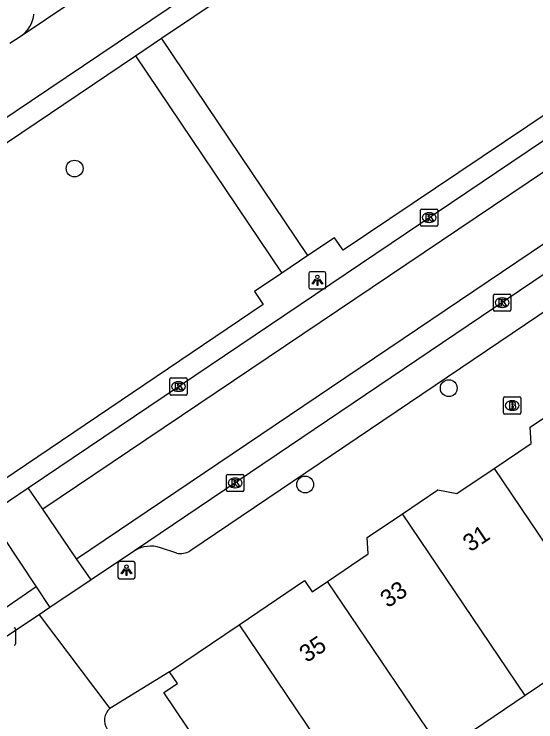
# Model space of a CAD drawing. Extents: x 159961 to 160856, y 382704 to 383353.
# Drawn here: x 160426.46 to 160456.81, y 382840.38 to 382881.55 of the extents above; entities that cross this region are included whole.
import ezdxf

# ---------------------------------------------------------------- set-up
doc = ezdxf.new("R2010")
doc.units = 0
for name, color, linetype in [('IMGEO_Boom', 7, 'Continuous'), ('IMGEO_Brandkraan', 7, 'Continuous'), ('IMGEO_Kolk', 7, 'Continuous'), ('IMGEO_Lichtpunt', 7, 'Continuous'), ('IMGEO_Pand', 7, 'Continuous'), ('IMGEO_Pand_nummerreeks', 7, 'Continuous'), ('IMGEO_Rijbaan_lokaal_gesloten', 7, 'Continuous'), ('IMGEO_Rijbaan_lokaal_open', 7, 'Continuous'), ('IMGEO_Voetpad_open', 7, 'Continuous')]:
    doc.layers.add(name, color=color, linetype=linetype)

msp = doc.modelspace()

# ---------------------------------------------------------------- linework, layer by layer
at = {"layer": 'IMGEO_Boom'}
for centre in [(160429.98, 382872.568), (160451.743, 382859.794), (160443.393, 382854.192)]:
    msp.add_circle(centre, 0.489, dxfattribs=at)
at = {"layer": 'IMGEO_Brandkraan'}
for p, q in [((160454.932, 382858.358), (160454.932, 382859.21)), ((160455.007, 382859.284), (160455.859, 382859.284)), ((160455.42, 382859.064), (160455.445, 382859.064)), ((160455.933, 382859.21), (160455.933, 382858.358)), ((160455.859, 382858.284), (160455.007, 382858.284)), ((160455.443, 382858.504), (160455.418, 382858.504))]:
    msp.add_line(p, q, dxfattribs=at)
for points in [[(160454.932, 382858.358), (160454.932, 382859.21)], [(160455.007, 382859.284), (160455.859, 382859.284)], [(160455.933, 382859.21), (160455.933, 382858.358)], [(160455.28, 382858.984), (160455.28, 382858.584), (160455.493, 382858.584)], [(160455.511, 382858.984), (160455.28, 382858.984)], [(160455.459, 382858.903), (160455.405, 382858.903), (160455.405, 382858.827)], [(160455.405, 382858.827), (160455.458, 382858.827)], [(160455.467, 382858.751), (160455.405, 382858.751), (160455.405, 382858.67)], [(160455.405, 382858.67), (160455.467, 382858.67)], [(160455.859, 382858.284), (160455.007, 382858.284)]]:
    msp.add_lwpolyline(points, dxfattribs=at)
for centre, radius, start, end in [((160455.009, 382859.208), 0.0765, 91.552, 178.448), ((160455.009, 382859.208), 0.0765, 91.552, 178.448), ((160455.857, 382859.208), 0.0765, 1.552, 88.448), ((160455.857, 382859.208), 0.0765, 1.552, 88.448), ((160455.46, 382858.865), 0.0379, 267.8285, 90.9355), ((160455.468, 382858.71), 0.0404, 269.8759, 90.5077), ((160455.515, 382858.839), 0.145, 59.4692, 91.5367), ((160455.54, 382858.886), 0.0922, 285.5137, 58.1501), ((160455.545, 382858.694), 0.105, 301.3115, 78.989), ((160455.009, 382858.36), 0.0765, 181.552, 268.448), ((160455.009, 382858.36), 0.0765, 181.552, 268.448), ((160455.499, 382858.835), 0.251, 268.6676, 293.5347), ((160455.857, 382858.36), 0.0765, 271.552, 358.448), ((160455.857, 382858.36), 0.0765, 271.552, 358.448)]:
    msp.add_arc(centre, radius, start, end, dxfattribs=at)
for centre, major_axis, ratio, start_param, end_param in [((160455.419, 382858.784), (-0.387, 0.002), 0.722429, 4.712389, 7.853982), ((160455.444, 382858.784), (-0.39, 0.002), 0.717154, 1.570796, 4.712389)]:
    msp.add_ellipse(centre, major_axis=major_axis, ratio=ratio, start_param=start_param, end_param=end_param, dxfattribs=at)
at = {"layer": 'IMGEO_Kolk'}
for p, q in [((160450.177, 382870.215), (160451.029, 382870.215)), ((160450.102, 382869.289), (160450.102, 382870.141)), ((160450.59, 382869.995), (160450.615, 382869.995)), ((160451.103, 382870.141), (160451.103, 382869.289)), ((160450.613, 382869.435), (160450.588, 382869.435)), ((160451.029, 382869.215), (160450.177, 382869.215)), ((160454.426, 382865.267), (160455.278, 382865.267)), ((160454.351, 382864.341), (160454.351, 382865.193)), ((160454.839, 382865.047), (160454.864, 382865.047)), ((160455.352, 382865.193), (160455.352, 382864.341)), ((160454.862, 382864.487), (160454.837, 382864.487)), ((160455.278, 382864.267), (160454.426, 382864.267)), ((160435.524, 382859.463), (160435.524, 382860.315)), ((160435.599, 382860.389), (160436.451, 382860.389)), ((160436.525, 382860.315), (160436.525, 382859.463)), ((160436.012, 382860.169), (160436.037, 382860.169)), ((160436.035, 382859.609), (160436.01, 382859.609)), ((160436.451, 382859.389), (160435.599, 382859.389)), ((160438.818, 382853.854), (160438.818, 382854.706)), ((160438.893, 382854.78), (160439.745, 382854.78)), ((160439.306, 382854.56), (160439.331, 382854.56)), ((160439.819, 382854.706), (160439.819, 382853.854)), ((160439.745, 382853.78), (160438.893, 382853.78)), ((160439.329, 382854), (160439.304, 382854)), ((160426.538, 382845.779), (160426.538, 382844.927))]:
    msp.add_line(p, q, dxfattribs=at)
for points in [[(160450.177, 382870.215), (160451.029, 382870.215)], [(160450.102, 382869.289), (160450.102, 382870.141)], [(160450.423, 382869.915), (160450.546, 382869.915), (160450.546, 382869.764), (160450.676, 382869.915), (160450.84, 382869.915), (160450.694, 382869.764), (160450.847, 382869.515), (160450.695, 382869.515), (160450.61, 382869.679), (160450.546, 382869.612), (160450.546, 382869.515), (160450.423, 382869.515), (160450.423, 382869.915)], [(160451.103, 382870.141), (160451.103, 382869.289)], [(160451.029, 382869.215), (160450.177, 382869.215)], [(160454.426, 382865.267), (160455.278, 382865.267)], [(160454.351, 382864.341), (160454.351, 382865.193)], [(160454.672, 382864.967), (160454.795, 382864.967), (160454.795, 382864.816), (160454.925, 382864.967), (160455.089, 382864.967), (160454.943, 382864.816), (160455.096, 382864.567), (160454.944, 382864.567), (160454.859, 382864.731), (160454.795, 382864.664), (160454.795, 382864.567), (160454.672, 382864.567), (160454.672, 382864.967)], [(160455.352, 382865.193), (160455.352, 382864.341)], [(160455.278, 382864.267), (160454.426, 382864.267)], [(160435.524, 382859.463), (160435.524, 382860.315)], [(160435.599, 382860.389), (160436.451, 382860.389)], [(160436.525, 382860.315), (160436.525, 382859.463)], [(160435.845, 382860.089), (160435.968, 382860.089), (160435.968, 382859.938), (160436.098, 382860.089), (160436.262, 382860.089), (160436.116, 382859.938), (160436.269, 382859.689), (160436.117, 382859.689), (160436.032, 382859.853), (160435.968, 382859.786), (160435.968, 382859.689), (160435.845, 382859.689), (160435.845, 382860.089)], [(160436.451, 382859.389), (160435.599, 382859.389)], [(160438.818, 382853.854), (160438.818, 382854.706)], [(160438.893, 382854.78), (160439.745, 382854.78)], [(160439.819, 382854.706), (160439.819, 382853.854)], [(160439.139, 382854.48), (160439.262, 382854.48), (160439.262, 382854.329), (160439.392, 382854.48), (160439.556, 382854.48), (160439.41, 382854.329), (160439.563, 382854.08), (160439.411, 382854.08), (160439.326, 382854.244), (160439.262, 382854.177), (160439.262, 382854.08), (160439.139, 382854.08), (160439.139, 382854.48)], [(160439.745, 382853.78), (160438.893, 382853.78)], [(160426.538, 382845.779), (160426.538, 382844.927)]]:
    msp.add_lwpolyline(points, dxfattribs=at)
for centre, start, end in [((160450.179, 382870.139), 91.552, 178.448), ((160450.179, 382870.139), 91.552, 178.448), ((160451.027, 382870.139), 1.552, 88.448), ((160451.027, 382870.139), 1.552, 88.448), ((160450.179, 382869.291), 181.552, 268.448), ((160450.179, 382869.291), 181.552, 268.448), ((160451.027, 382869.291), 271.552, 358.448), ((160451.027, 382869.291), 271.552, 358.448), ((160454.428, 382865.191), 91.552, 178.448), ((160454.428, 382865.191), 91.552, 178.448), ((160455.276, 382865.191), 1.552, 88.448), ((160455.276, 382865.191), 1.552, 88.448), ((160454.428, 382864.343), 181.552, 268.448), ((160454.428, 382864.343), 181.552, 268.448), ((160455.276, 382864.343), 271.552, 358.448), ((160455.276, 382864.343), 271.552, 358.448), ((160435.601, 382860.313), 91.552, 178.448), ((160435.601, 382860.313), 91.552, 178.448), ((160436.449, 382860.313), 1.552, 88.448), ((160436.449, 382860.313), 1.552, 88.448), ((160435.601, 382859.465), 181.552, 268.448), ((160435.601, 382859.465), 181.552, 268.448), ((160436.449, 382859.465), 271.552, 358.448), ((160436.449, 382859.465), 271.552, 358.448), ((160438.895, 382854.704), 91.552, 178.448), ((160438.895, 382854.704), 91.552, 178.448), ((160439.743, 382854.704), 1.552, 88.448), ((160439.743, 382854.704), 1.552, 88.448), ((160438.895, 382853.856), 181.552, 268.448), ((160438.895, 382853.856), 181.552, 268.448), ((160439.743, 382853.856), 271.552, 358.448), ((160439.743, 382853.856), 271.552, 358.448), ((160426.462, 382845.777), 1.552, 88.448), ((160426.462, 382845.777), 1.552, 88.448), ((160426.462, 382844.929), 271.552, 358.448), ((160426.462, 382844.929), 271.552, 358.448)]:
    msp.add_arc(centre, 0.0765, start, end, dxfattribs=at)
for centre, major_axis, ratio, start_param, end_param in [((160450.589, 382869.715), (-0.387, 0.002), 0.722429, 4.712389, 7.853982), ((160450.614, 382869.715), (-0.39, 0.002), 0.717154, 1.570796, 4.712389), ((160454.838, 382864.767), (-0.387, 0.002), 0.722429, 4.712389, 7.853982), ((160454.863, 382864.767), (-0.39, 0.002), 0.717154, 1.570796, 4.712389), ((160436.011, 382859.889), (-0.387, 0.002), 0.722429, 4.712389, 7.853982), ((160436.036, 382859.889), (-0.39, 0.002), 0.717154, 1.570796, 4.712389), ((160439.305, 382854.28), (-0.387, 0.002), 0.722429, 4.712389, 7.853982), ((160439.33, 382854.28), (-0.39, 0.002), 0.717154, 1.570796, 4.712389)]:
    msp.add_ellipse(centre, major_axis=major_axis, ratio=ratio, start_param=start_param, end_param=end_param, dxfattribs=at)
at = {"layer": 'IMGEO_Lichtpunt'}
for p, q in [((160443.604, 382866.471), (160443.604, 382865.664)), ((160443.604, 382866.471), (160443.604, 382865.664)), ((160444.506, 382866.566), (160443.698, 382866.566)), ((160444.506, 382866.566), (160443.698, 382866.566)), ((160444.6, 382865.664), (160444.6, 382866.471)), ((160444.6, 382865.664), (160444.6, 382866.471)), ((160443.698, 382865.57), (160444.506, 382865.57)), ((160443.698, 382865.57), (160444.506, 382865.57)), ((160432.5, 382849.611), (160432.5, 382848.804)), ((160432.5, 382849.611), (160432.5, 382848.804)), ((160433.402, 382849.706), (160432.594, 382849.706)), ((160433.402, 382849.706), (160432.594, 382849.706)), ((160433.496, 382848.804), (160433.496, 382849.611)), ((160433.496, 382848.804), (160433.496, 382849.611)), ((160432.594, 382848.71), (160433.402, 382848.71)), ((160432.594, 382848.71), (160433.402, 382848.71))]:
    msp.add_line(p, q, dxfattribs=at)
for points in [[(160443.978, 382866.135), (160444.017, 382866.107), (160443.829, 382865.845), (160443.791, 382865.872), (160443.978, 382866.135)], [(160444.08, 382866.087), (160444.127, 382866.087), (160444.127, 382865.765), (160444.08, 382865.765), (160444.08, 382866.087)], [(160444.19, 382866.107), (160444.228, 382866.134), (160444.415, 382865.872), (160444.376, 382865.844), (160444.19, 382866.107)], [(160432.874, 382849.275), (160432.913, 382849.247), (160432.725, 382848.985), (160432.687, 382849.012), (160432.874, 382849.275)], [(160432.976, 382849.227), (160433.023, 382849.227), (160433.023, 382848.905), (160432.976, 382848.905), (160432.976, 382849.227)], [(160433.086, 382849.247), (160433.124, 382849.274), (160433.311, 382849.012), (160433.272, 382848.984), (160433.086, 382849.247)]]:
    msp.add_lwpolyline(points, dxfattribs=at)
for centre in [(160444.103, 382866.269), (160432.999, 382849.409)]:
    msp.add_circle(centre, 0.0994, dxfattribs=at)
for centre, start, end in [((160443.698, 382866.471), 90, 180), ((160443.698, 382866.471), 90, 180), ((160444.506, 382866.471), 0, 90), ((160444.506, 382866.471), 0, 90), ((160443.698, 382865.664), 180, 270), ((160443.698, 382865.664), 180, 270), ((160444.506, 382865.664), 270, 0), ((160444.506, 382865.664), 270, 360), ((160432.594, 382849.611), 90, 180), ((160432.594, 382849.611), 90, 180), ((160433.402, 382849.611), 0, 90), ((160433.402, 382849.611), 0, 90), ((160432.594, 382848.804), 180, 270), ((160432.594, 382848.804), 180, 270), ((160433.402, 382848.804), 270, 0), ((160433.402, 382848.804), 270, 360)]:
    msp.add_arc(centre, 0.0946, start, end, dxfattribs=at)
at = {"layer": 'IMGEO_Pand'}
for points in [[(160454.378, 382855.122), (160456.54, 382856.579), (160456.475, 382857.516), (160458.53, 382858.9)], [(160449.05, 382852.49), (160451.112, 382853.879), (160452.214, 382853.664), (160454.378, 382855.122)], [(160454.378, 382855.122), (160461.072, 382845.213)], [(160444.691, 382848.556), (160447.055, 382850.148), (160446.989, 382851.102), (160449.05, 382852.49)], [(160456.193, 382841.915), (160449.05, 382852.49)], [(160439.543, 382846.025), (160443.359, 382848.596), (160443.794, 382847.951), (160444.691, 382848.556)], [(160451.377, 382838.659), (160444.691, 382848.556)], [(160435.496, 382843.299), (160439.543, 382846.025)], [(160439.543, 382846.025), (160446.669, 382835.476)], [(160461.072, 382845.213), (160456.193, 382841.915)], [(160446.669, 382835.476), (160444.296, 382833.872), (160445.488, 382831.886), (160443.09, 382830.271), (160439.19, 382836.06), (160438.388, 382835.52), (160436.984, 382837.605), (160437.817, 382838.166), (160435.176, 382842.086), (160435.959, 382842.613), (160435.496, 382843.299)], [(160456.193, 382841.915), (160451.377, 382838.659)]]:
    msp.add_lwpolyline(points, dxfattribs=at)
at = {"layer": 'IMGEO_Rijbaan_lokaal_gesloten'}
for points in [[(160427.286, 382854.001), (160468.612, 382881.856)], [(160469.463, 382880.579), (160428.137, 382852.75)], [(160430.099, 382849.865), (160471.37, 382877.716)], [(160468.585, 382874.039), (160433.459, 382850.325)], [(160433.459, 382850.325), (160430.935, 382848.636)], [(160427.741, 382848.228), (160425.032, 382846.377), (160425.851, 382845.225)], [(160428.533, 382847.029), (160427.912, 382846.613)], [(160427.912, 382846.613), (160426.02, 382845.347)]]:
    msp.add_lwpolyline(points, dxfattribs=at)
at = {"layer": 'IMGEO_Rijbaan_lokaal_open'}
for points in [[(160426.869, 382880.292), (160435.426, 382886.052), (160449.15, 382895.284), (160453.54, 382898.204)], [(160458.264, 382897.258), (160421.52, 382872.518), (160415.611, 382868.38)], [(160426.218, 382879.854), (160426.869, 382880.292)], [(160424.964, 382852.436), (160427.286, 382854.001)], [(160428.137, 382852.75), (160427.286, 382854.001)], [(160430.099, 382849.865), (160428.137, 382852.75)], [(160425.797, 382851.173), (160427.741, 382848.228)], [(160430.935, 382848.636), (160430.099, 382849.865)], [(160430.935, 382848.636), (160428.533, 382847.029)], [(160427.741, 382848.228), (160428.533, 382847.029)]]:
    msp.add_lwpolyline(points, dxfattribs=at)
at = {"layer": 'IMGEO_Voetpad_open'}
for points in [[(160435.03, 382880.147), (160459.475, 382896.568), (160460.477, 382895.074)], [(160467.44, 382884.688), (160468.445, 382883.188), (160445.597, 382867.827), (160445.107, 382868.54), (160443.538, 382867.502)], [(160433.527, 382879.124), (160435.03, 382880.147)], [(160443.538, 382867.502), (160435.03, 382880.147)], [(160416.783, 382866.403), (160416.621, 382866.647), (160416.118, 382867.403), (160433.527, 382879.124)], [(160433.527, 382879.124), (160442.031, 382866.486)], [(160467.434, 382871.073), (160436.689, 382850.318)], [(160443.538, 382867.502), (160442.031, 382866.486)], [(160442.031, 382866.486), (160440.445, 382865.416), (160440.949, 382864.662), (160425.07, 382853.944), (160424.571, 382854.695)], [(160435.934, 382850.195), (160434.975, 382850.513)], [(160427.912, 382846.613), (160432.038, 382841.165)], [(160435.496, 382843.299), (160432.038, 382841.165)]]:
    msp.add_lwpolyline(points, dxfattribs=at)
for centre, radius, start, end in [((160425.87, 382881.733), 1.754, 304.7323, 354.0387), ((160434.414, 382848.834), 1.77, 71.5057, 122.6327), ((160436.145, 382851.277), 1.102, 258.9539, 299.5521), ((160432.648, 382840.463), 0.93, 130.9699, 212.9028)]:
    msp.add_arc(centre, radius, start, end, dxfattribs=at)

# ---------------------------------------------------------------- texts
at = {"layer": 'IMGEO_Pand_nummerreeks'}
for s, p in [('31', (160452.998, 382850.233)), ('33', (160448.195, 382846.982)), ('35', (160443.486, 382843.794))]:
    msp.add_text(s, height=1, rotation=34.0929, dxfattribs=at).set_placement(p)

doc.saveas('drawing.dxf')
